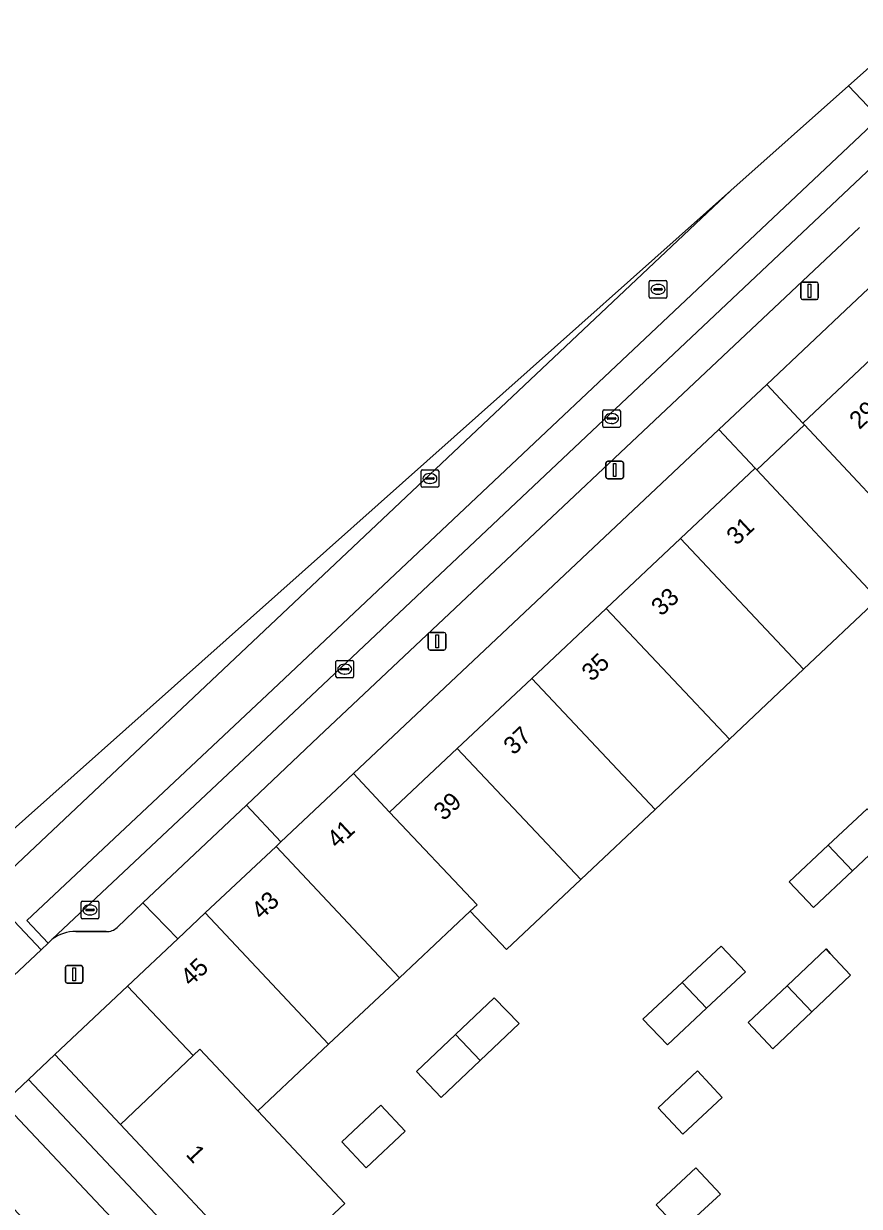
# Model space of a CAD drawing. Extents: x 162542 to 163147, y 380779 to 381521.
# Drawn here: x 162710.1 to 162757.5, y 381353 to 381420.2 of the extents above; entities that cross this region are included whole.
import ezdxf

# ---------------------------------------------------------------- set-up
doc = ezdxf.new("R2010")
doc.units = 0
for name, color, linetype in [('IMGEO_Erf', 7, 'Continuous'), ('IMGEO_Groenvoorziening', 7, 'Continuous'), ('IMGEO_Kolk', 7, 'Continuous'), ('IMGEO_Lichtmast', 7, 'Continuous'), ('IMGEO_Pand', 7, 'Continuous'), ('IMGEO_Pand_nummerreeks', 7, 'Continuous'), ('IMGEO_Parkeervlak_open', 7, 'Continuous'), ('IMGEO_Rijbaan_lokaal_gesloten', 7, 'Continuous'), ('IMGEO_Rijbaan_lokaal_open', 7, 'Continuous'), ('IMGEO_Rioolput', 7, 'Continuous'), ('IMGEO_Voetpad_open', 7, 'Continuous')]:
    doc.layers.add(name, color=color, linetype=linetype)

msp = doc.modelspace()

# ---------------------------------------------------------------- linework, layer by layer
at = {"layer": 'IMGEO_Erf'}
for points in [[(162771.23, 381413.414), (162775.085, 381417.039), (162773.027, 381419.231), (162757.089, 381404.235), (162752.271, 381399.702), (162754.32, 381397.51), (162758.524, 381401.464), (162762.759, 381405.447), (162766.995, 381409.43)], [(162747.368, 381390.948), (162751.617, 381394.942), (162749.553, 381397.145), (162728.786, 381377.606), (162730.848, 381375.417), (162734.69, 381379.029), (162738.916, 381383.002), (162743.142, 381386.975)], [(162754.918, 381369.998), (162753.536, 381371.446), (162755.767, 381373.538), (162757.968, 381375.603), (162759.353, 381374.165), (162757.136, 381372.082)], [(162748.843, 381364.269), (162746.625, 381362.191), (162745.24, 381363.642), (162747.471, 381365.733), (162749.682, 381367.805), (162751.061, 381366.347)], [(162752.617, 381361.968), (162751.22, 381363.46), (162753.434, 381365.55), (162755.648, 381367.64), (162755.873, 381367.389), (162757.037, 381366.156), (162754.833, 381364.068)], [(162719.683, 381361.584), (162715.964, 381365.528), (162711.833, 381361.636), (162715.551, 381357.668)], [(162733.767, 381359.205), (162732.374, 381360.682), (162734.585, 381362.78), (162736.788, 381364.87), (162738.2, 381363.4), (162735.984, 381361.303)], [(162747.512, 381357.115), (162746.11, 381358.613), (162748.339, 381360.707), (162749.734, 381359.201)], [(162729.522, 381355.202), (162728.131, 381356.68), (162730.342, 381358.766), (162731.735, 381357.289)], [(162749.634, 381353.711), (162747.375, 381351.621), (162745.995, 381353.102), (162748.247, 381355.2)]]:
    msp.add_lwpolyline(points, close=True, dxfattribs=at)
msp.add_lwpolyline([(162761.288, 381390.056), (162754.409, 381397.415), (162751.706, 381394.847), (162758.587, 381387.505), (162754.367, 381383.526), (162750.147, 381379.546), (162745.928, 381375.567), (162741.708, 381371.587), (162737.488, 381367.608), (162735.426, 381369.782), (162731.401, 381366.002), (162727.375, 381362.223), (162723.35, 381358.443), (162728.293, 381353.181), (162723.752, 381348.915), (162735.4, 381336.591), (162739.932, 381340.874), (162744.908, 381335.608), (162748.603, 381339.1), (162752.384, 381342.673), (162750.313, 381344.865), (162754.601, 381348.833), (162758.566, 381352.503)], dxfattribs=at)
at = {"layer": 'IMGEO_Groenvoorziening'}
msp.add_lwpolyline([(162710.339, 381360.219), (162708.911, 381358.877), (162723.97, 381342.903), (162725.399, 381344.253)], close=True, dxfattribs=at)
at = {"layer": 'IMGEO_Kolk'}
for p, q in [((162742.952, 381397.337), (162742.952, 381398.189)), ((162743.027, 381398.263), (162743.879, 381398.263)), ((162743.211, 381397.757), (162743.211, 381397.769)), ((162743.254, 381397.806), (162743.652, 381397.806)), ((162743.44, 381398.043), (162743.465, 381398.043)), ((162743.695, 381397.769), (162743.695, 381397.757)), ((162743.953, 381398.189), (162743.953, 381397.337)), ((162743.879, 381397.263), (162743.027, 381397.263)), ((162743.649, 381397.72), (162743.251, 381397.72)), ((162743.463, 381397.483), (162743.438, 381397.483)), ((162727.799, 381383.104), (162727.799, 381383.956)), ((162727.874, 381384.03), (162728.726, 381384.03)), ((162728.287, 381383.81), (162728.312, 381383.81)), ((162728.8, 381383.956), (162728.8, 381383.104)), ((162728.726, 381383.03), (162727.874, 381383.03)), ((162728.058, 381383.524), (162728.058, 381383.536)), ((162728.496, 381383.487), (162728.098, 381383.487)), ((162728.101, 381383.573), (162728.499, 381383.573)), ((162728.31, 381383.25), (162728.285, 381383.25)), ((162728.542, 381383.536), (162728.542, 381383.524)), ((162713.323, 381369.429), (162713.323, 381370.281)), ((162713.398, 381370.355), (162714.25, 381370.355)), ((162714.324, 381370.281), (162714.324, 381369.429)), ((162713.582, 381369.849), (162713.582, 381369.861)), ((162714.02, 381369.812), (162713.622, 381369.812)), ((162713.625, 381369.898), (162714.023, 381369.898)), ((162713.834, 381369.575), (162713.809, 381369.575)), ((162713.811, 381370.135), (162713.836, 381370.135)), ((162714.066, 381369.861), (162714.066, 381369.849)), ((162714.25, 381369.355), (162713.398, 381369.355))]:
    msp.add_line(p, q, dxfattribs=at)
for points in [[(162742.952, 381397.337), (162742.952, 381398.189)], [(162743.027, 381398.263), (162743.879, 381398.263)], [(162743.953, 381398.189), (162743.953, 381397.337)], [(162743.879, 381397.263), (162743.027, 381397.263)], [(162727.799, 381383.104), (162727.799, 381383.956)], [(162727.874, 381384.03), (162728.726, 381384.03)], [(162728.8, 381383.956), (162728.8, 381383.104)], [(162728.726, 381383.03), (162727.874, 381383.03)], [(162713.323, 381369.429), (162713.323, 381370.281)], [(162713.398, 381370.355), (162714.25, 381370.355)], [(162714.324, 381370.281), (162714.324, 381369.429)], [(162714.25, 381369.355), (162713.398, 381369.355)]]:
    msp.add_lwpolyline(points, dxfattribs=at)
for centre, radius, start, end in [((162743.029, 381398.187), 0.0765, 91.55205, 178.44795), ((162743.029, 381398.187), 0.0765, 91.55205, 178.44795), ((162743.251, 381397.766), 0.0403, 85.87752, 175.75265), ((162743.656, 381397.768), 0.0386, 1.73085, 96.63898), ((162743.877, 381398.187), 0.0765, 1.55205, 88.44795), ((162743.877, 381398.187), 0.0765, 1.55205, 88.44795), ((162743.029, 381397.339), 0.0765, 181.55205, 268.44795), ((162743.029, 381397.339), 0.0765, 181.55205, 268.44795), ((162743.248, 381397.756), 0.0366, 178.93798, 274.71019), ((162743.652, 381397.763), 0.043, 264.86636, 352.45326), ((162743.877, 381397.339), 0.0765, 271.55205, 358.44795), ((162743.877, 381397.339), 0.0765, 271.55205, 358.44795), ((162727.876, 381383.954), 0.0765, 91.55205, 178.44795), ((162727.876, 381383.954), 0.0765, 91.55205, 178.44795), ((162728.724, 381383.954), 0.0765, 1.55205, 88.44795), ((162728.724, 381383.954), 0.0765, 1.55205, 88.44795), ((162727.876, 381383.106), 0.0765, 181.55205, 268.44795), ((162727.876, 381383.106), 0.0765, 181.55205, 268.44795), ((162728.098, 381383.533), 0.0403, 85.87752, 175.75265), ((162728.095, 381383.523), 0.0366, 178.93798, 274.71019), ((162728.499, 381383.53), 0.043, 264.86636, 352.45326), ((162728.503, 381383.535), 0.0386, 1.73085, 96.63898), ((162728.724, 381383.106), 0.0765, 271.55205, 358.44795), ((162728.724, 381383.106), 0.0765, 271.55205, 358.44795), ((162713.4, 381370.279), 0.0765, 91.55205, 178.44795), ((162713.4, 381370.279), 0.0765, 91.55205, 178.44795), ((162714.248, 381370.279), 0.0765, 1.55205, 88.44795), ((162714.248, 381370.279), 0.0765, 1.55205, 88.44795), ((162713.622, 381369.858), 0.0403, 85.87752, 175.75265), ((162713.619, 381369.848), 0.0366, 178.93798, 274.71019), ((162714.023, 381369.855), 0.043, 264.86636, 352.45326), ((162714.027, 381369.86), 0.0386, 1.73085, 96.63898), ((162713.4, 381369.431), 0.0765, 181.55205, 268.44795), ((162713.4, 381369.431), 0.0765, 181.55205, 268.44795), ((162714.248, 381369.431), 0.0765, 271.55205, 358.44795), ((162714.248, 381369.431), 0.0765, 271.55205, 358.44795)]:
    msp.add_arc(centre, radius, start, end, dxfattribs=at)
for centre, major_axis, ratio, start_param, end_param in [((162743.439, 381397.763), (-0.387, 0.002), 0.722429, 4.712389, 7.853982), ((162743.464, 381397.763), (-0.39, 0.002), 0.717154, 1.570796, 4.712389), ((162728.286, 381383.53), (-0.387, 0.002), 0.722429, 4.712389, 7.853982), ((162728.311, 381383.53), (-0.39, 0.002), 0.717154, 1.570796, 4.712389), ((162713.81, 381369.855), (-0.387, 0.002), 0.722429, 4.712389, 7.853982), ((162713.835, 381369.855), (-0.39, 0.002), 0.717154, 1.570796, 4.712389)]:
    msp.add_ellipse(centre, major_axis=major_axis, ratio=ratio, start_param=start_param, end_param=end_param, dxfattribs=at)
at = {"layer": 'IMGEO_Lichtmast'}
for p, q in [((162754.208, 381404.619), (162754.208, 381405.419)), ((162754.208, 381405.419), (162754.208, 381404.619)), ((162754.308, 381405.519), (162755.098, 381405.519)), ((162755.098, 381405.519), (162754.308, 381405.519)), ((162755.198, 381405.419), (162755.198, 381404.619)), ((162755.198, 381404.619), (162755.198, 381405.419)), ((162755.098, 381404.519), (162754.308, 381404.519)), ((162754.308, 381404.519), (162755.098, 381404.519)), ((162743.135, 381394.443), (162743.135, 381395.243)), ((162743.135, 381395.243), (162743.135, 381394.443)), ((162743.235, 381395.343), (162744.025, 381395.343)), ((162744.025, 381395.343), (162743.235, 381395.343)), ((162744.125, 381395.243), (162744.125, 381394.443)), ((162744.125, 381394.443), (162744.125, 381395.243)), ((162744.025, 381394.343), (162743.235, 381394.343)), ((162743.235, 381394.343), (162744.025, 381394.343)), ((162733.045, 381384.714), (162733.045, 381385.514)), ((162733.045, 381385.514), (162733.045, 381384.714)), ((162733.145, 381385.614), (162733.935, 381385.614)), ((162733.935, 381385.614), (162733.145, 381385.614)), ((162734.035, 381385.514), (162734.035, 381384.714)), ((162734.035, 381384.714), (162734.035, 381385.514)), ((162733.935, 381384.614), (162733.145, 381384.614)), ((162733.145, 381384.614), (162733.935, 381384.614)), ((162712.425, 381365.796), (162712.425, 381366.596)), ((162712.425, 381366.596), (162712.425, 381365.796)), ((162712.525, 381366.696), (162713.315, 381366.696)), ((162713.315, 381366.696), (162712.525, 381366.696)), ((162713.415, 381366.596), (162713.415, 381365.796)), ((162713.415, 381365.796), (162713.415, 381366.596)), ((162713.315, 381365.696), (162712.525, 381365.696)), ((162712.525, 381365.696), (162713.315, 381365.696))]:
    msp.add_line(p, q, dxfattribs=at)
for points in [[(162754.628, 381405.394), (162754.778, 381405.394), (162754.778, 381404.644), (162754.628, 381404.644), (162754.628, 381405.394)], [(162743.555, 381395.218), (162743.705, 381395.218), (162743.705, 381394.468), (162743.555, 381394.468), (162743.555, 381395.218)], [(162733.465, 381385.489), (162733.615, 381385.489), (162733.615, 381384.739), (162733.465, 381384.739), (162733.465, 381385.489)], [(162712.845, 381366.571), (162712.995, 381366.571), (162712.995, 381365.821), (162712.845, 381365.821), (162712.845, 381366.571)]]:
    msp.add_lwpolyline(points, dxfattribs=at)
for centre, start, end in [((162754.308, 381405.419), 90, 180), ((162754.308, 381405.419), 90, 180), ((162755.098, 381405.419), 0, 90), ((162755.098, 381405.419), 360, 90), ((162754.308, 381404.619), 180, 270), ((162754.308, 381404.619), 180, 270), ((162755.098, 381404.619), 270, 0), ((162755.098, 381404.619), 270, 0), ((162743.235, 381395.243), 90, 180), ((162743.235, 381395.243), 90, 180), ((162744.025, 381395.243), 0, 90), ((162744.025, 381395.243), 360, 90), ((162743.235, 381394.443), 180, 270), ((162743.235, 381394.443), 180, 270), ((162744.025, 381394.443), 270, 0), ((162744.025, 381394.443), 270, 0), ((162733.145, 381385.514), 90, 180), ((162733.145, 381385.514), 90, 180), ((162733.935, 381385.514), 0, 90), ((162733.935, 381385.514), 360, 90), ((162733.145, 381384.714), 180, 270), ((162733.145, 381384.714), 180, 270), ((162733.935, 381384.714), 270, 0), ((162733.935, 381384.714), 270, 0), ((162712.525, 381366.596), 90, 180), ((162712.525, 381366.596), 90, 180), ((162713.315, 381366.596), 0, 90), ((162713.315, 381366.596), 360, 90), ((162712.525, 381365.796), 180, 270), ((162712.525, 381365.796), 180, 270), ((162713.315, 381365.796), 270, 0), ((162713.315, 381365.796), 270, 0)]:
    msp.add_arc(centre, 0.1, start, end, dxfattribs=at)
at = {"layer": 'IMGEO_Pand'}
for points in [[(162758.524, 381401.464), (162754.32, 381397.51), (162754.409, 381397.415), (162761.288, 381390.056), (162765.519, 381394.045)], [(162751.706, 381394.847), (162751.617, 381394.942), (162747.368, 381390.948), (162754.367, 381383.526), (162758.587, 381387.505)], [(162747.368, 381390.948), (162743.142, 381386.975), (162750.147, 381379.546), (162754.367, 381383.526)], [(162743.142, 381386.975), (162738.916, 381383.002), (162745.928, 381375.567), (162750.147, 381379.546)], [(162738.916, 381383.002), (162734.69, 381379.029), (162741.708, 381371.587), (162745.928, 381375.567)], [(162734.69, 381379.029), (162730.848, 381375.417), (162735.813, 381370.146), (162735.426, 381369.782), (162737.488, 381367.608), (162741.708, 381371.587)], [(162730.848, 381375.417), (162728.786, 381377.606), (162724.666, 381373.725), (162724.392, 381373.467), (162731.401, 381366.002), (162735.426, 381369.782), (162735.813, 381370.146)], [(162759.353, 381374.165), (162757.968, 381375.603), (162755.767, 381373.538), (162757.136, 381372.082)], [(162724.392, 381373.467), (162720.372, 381369.681), (162727.375, 381362.223), (162731.401, 381366.002)], [(162757.136, 381372.082), (162755.767, 381373.538), (162753.536, 381371.446), (162754.918, 381369.998)], [(162720.372, 381369.681), (162718.816, 381368.215), (162715.964, 381365.528), (162719.683, 381361.584), (162720.062, 381361.943), (162723.35, 381358.443), (162727.375, 381362.223)], [(162747.471, 381365.733), (162748.843, 381364.269), (162751.061, 381366.347), (162749.682, 381367.805)], [(162755.648, 381367.64), (162753.434, 381365.55), (162754.833, 381364.068), (162757.037, 381366.156), (162755.873, 381367.389)], [(162748.843, 381364.269), (162747.471, 381365.733), (162745.24, 381363.642), (162746.625, 381362.191)], [(162754.833, 381364.068), (162753.434, 381365.55), (162751.22, 381363.46), (162752.617, 381361.968)], [(162738.2, 381363.4), (162736.788, 381364.87), (162734.585, 381362.78), (162735.984, 381361.303)], [(162735.984, 381361.303), (162734.585, 381362.78), (162732.374, 381360.682), (162733.767, 381359.205)], [(162723.35, 381358.443), (162720.062, 381361.943), (162719.683, 381361.584), (162715.551, 381357.668), (162723.752, 381348.915), (162728.293, 381353.181)], [(162746.11, 381358.613), (162747.512, 381357.115), (162749.734, 381359.201), (162748.339, 381360.707)], [(162731.735, 381357.289), (162730.342, 381358.766), (162728.131, 381356.68), (162729.522, 381355.202)], [(162749.634, 381353.711), (162748.247, 381355.2), (162745.995, 381353.102), (162747.375, 381351.621)]]:
    msp.add_lwpolyline(points, close=True, dxfattribs=at)
at = {"layer": 'IMGEO_Parkeervlak_open'}
for points in [[(162758.272, 381412.082), (162725.408, 381381.087), (162711.679, 381368.188)], [(162715.363, 381368.864), (162716.831, 381370.251), (162722.714, 381375.813), (162726.815, 381379.69), (162757.537, 381408.616)], [(162713.026, 381368.63), (162714.751, 381368.629)]]:
    msp.add_lwpolyline(points, dxfattribs=at)
for centre, radius, start, end in [((162713.001, 381366.433), 2.197, 89.34734, 126.98577), ((162714.802, 381369.41), 0.782, 266.24042, 315.77185)]:
    msp.add_arc(centre, radius, start, end, dxfattribs=at)
at = {"layer": 'IMGEO_Rijbaan_lokaal_gesloten'}
for points in [[(162758.272, 381412.082), (162758.923, 381412.699), (162759.432, 381413.18), (162758.243, 381414.45), (162724.205, 381382.383), (162710.233, 381369.256), (162711.449, 381367.971), (162711.679, 381368.188), (162725.408, 381381.087)], [(162750.224, 381410.71), (162707.21, 381372.443), (162708.334, 381371.228), (162724.393, 381386.355)]]:
    msp.add_lwpolyline(points, close=True, dxfattribs=at)
at = {"layer": 'IMGEO_Rijbaan_lokaal_open'}
for points in [[(162798.939, 381449.798), (162799.705, 381450.498), (162801.179, 381451.846), (162797.947, 381455.225), (162775.097, 381432.838), (162765.504, 381424.304), (162756.916, 381416.664)], [(162756.916, 381416.664), (162759.844, 381413.568), (162761.229, 381414.875), (162760.053, 381416.148), (162785.063, 381439.75), (162786.259, 381438.491), (162786.408, 381438.612)], [(162708.236, 381364.951), (162711.044, 381367.588), (162707.941, 381370.857), (162695.195, 381358.844), (162698.242, 381355.618), (162698.847, 381356.202), (162699.67, 381356.971)], [(162723.97, 381342.903), (162708.911, 381358.877), (162706.216, 381356.348), (162721.298, 381340.334), (162721.708, 381339.002), (162740.839, 381318.705), (162741.048, 381318.894), (162741.576, 381318.337)]]:
    msp.add_lwpolyline(points, dxfattribs=at)
msp.add_lwpolyline([(162706.79, 381372.07), (162707.941, 381370.857), (162711.044, 381367.588), (162711.449, 381367.971), (162710.233, 381369.256), (162724.205, 381382.383), (162758.243, 381414.45), (162759.432, 381413.18), (162759.844, 381413.568), (162756.916, 381416.664), (162750.224, 381410.71), (162724.393, 381386.355), (162708.334, 381371.228), (162707.21, 381372.443)], close=True, dxfattribs=at)
at = {"layer": 'IMGEO_Rioolput'}
for p, q in [((162745.593, 381404.678), (162745.593, 381405.53)), ((162745.668, 381405.604), (162746.52, 381405.604)), ((162745.895, 381405.147), (162746.293, 381405.147)), ((162746.081, 381405.384), (162746.106, 381405.384)), ((162746.594, 381405.53), (162746.594, 381404.678)), ((162746.52, 381404.604), (162745.668, 381404.604)), ((162745.852, 381405.098), (162745.852, 381405.11)), ((162746.29, 381405.061), (162745.892, 381405.061)), ((162746.104, 381404.824), (162746.079, 381404.824)), ((162746.336, 381405.11), (162746.336, 381405.098)), ((162732.632, 381393.932), (162732.632, 381394.784)), ((162732.707, 381394.858), (162733.559, 381394.858)), ((162732.934, 381394.401), (162733.332, 381394.401)), ((162733.12, 381394.638), (162733.145, 381394.638)), ((162733.633, 381394.784), (162733.633, 381393.932)), ((162733.559, 381393.858), (162732.707, 381393.858)), ((162732.891, 381394.352), (162732.891, 381394.364)), ((162733.329, 381394.315), (162732.931, 381394.315)), ((162733.143, 381394.078), (162733.118, 381394.078)), ((162733.375, 381394.364), (162733.375, 381394.352))]:
    msp.add_line(p, q, dxfattribs=at)
for points in [[(162745.593, 381404.678), (162745.593, 381405.53)], [(162745.668, 381405.604), (162746.52, 381405.604)], [(162746.594, 381405.53), (162746.594, 381404.678)], [(162746.52, 381404.604), (162745.668, 381404.604)], [(162732.632, 381393.932), (162732.632, 381394.784)], [(162732.707, 381394.858), (162733.559, 381394.858)], [(162733.633, 381394.784), (162733.633, 381393.932)], [(162733.559, 381393.858), (162732.707, 381393.858)]]:
    msp.add_lwpolyline(points, dxfattribs=at)
for centre, radius, start, end in [((162745.67, 381405.528), 0.0765, 91.55205, 178.44795), ((162745.67, 381405.528), 0.0765, 91.55205, 178.44795), ((162745.892, 381405.107), 0.0403, 85.87752, 175.75265), ((162746.297, 381405.109), 0.0386, 1.73085, 96.63898), ((162746.518, 381405.528), 0.0765, 1.55205, 88.44795), ((162746.518, 381405.528), 0.0765, 1.55205, 88.44795), ((162745.67, 381404.68), 0.0765, 181.55205, 268.44795), ((162745.67, 381404.68), 0.0765, 181.55205, 268.44795), ((162745.889, 381405.097), 0.0366, 178.93798, 274.71019), ((162746.293, 381405.104), 0.043, 264.86636, 352.45326), ((162746.518, 381404.68), 0.0765, 271.55205, 358.44795), ((162746.518, 381404.68), 0.0765, 271.55205, 358.44795), ((162732.709, 381394.782), 0.0765, 91.55205, 178.44795), ((162732.709, 381394.782), 0.0765, 91.55205, 178.44795), ((162732.931, 381394.361), 0.0403, 85.87752, 175.75265), ((162733.336, 381394.363), 0.0386, 1.73085, 96.63898), ((162733.557, 381394.782), 0.0765, 1.55205, 88.44795), ((162733.557, 381394.782), 0.0765, 1.55205, 88.44795), ((162732.709, 381393.934), 0.0765, 181.55205, 268.44795), ((162732.709, 381393.934), 0.0765, 181.55205, 268.44795), ((162732.928, 381394.351), 0.0366, 178.93798, 274.71019), ((162733.332, 381394.358), 0.043, 264.86636, 352.45326), ((162733.557, 381393.934), 0.0765, 271.55205, 358.44795), ((162733.557, 381393.934), 0.0765, 271.55205, 358.44795)]:
    msp.add_arc(centre, radius, start, end, dxfattribs=at)
for centre, major_axis, ratio, start_param, end_param in [((162746.08, 381405.104), (-0.387, 0.002), 0.722429, 4.712389, 7.853982), ((162746.105, 381405.104), (-0.39, 0.002), 0.717154, 1.570796, 4.712389), ((162733.119, 381394.358), (-0.387, 0.002), 0.722429, 4.712389, 7.853982), ((162733.144, 381394.358), (-0.39, 0.002), 0.717154, 1.570796, 4.712389)]:
    msp.add_ellipse(centre, major_axis=major_axis, ratio=ratio, start_param=start_param, end_param=end_param, dxfattribs=at)
at = {"layer": 'IMGEO_Voetpad_open'}
for points in [[(162757.537, 381408.616), (162726.815, 381379.69), (162722.714, 381375.813), (162724.666, 381373.725), (162728.786, 381377.606), (162749.553, 381397.145), (162752.271, 381399.702), (162757.089, 381404.235), (162773.027, 381419.231)], [(162715.964, 381365.528), (162718.816, 381368.215), (162716.831, 381370.251), (162715.363, 381368.864)], [(162714.751, 381368.629), (162713.026, 381368.63)], [(162711.679, 381368.188), (162711.449, 381367.971), (162711.044, 381367.588), (162708.236, 381364.951)], [(162708.192, 381359.613), (162708.911, 381358.877), (162710.339, 381360.219), (162711.833, 381361.636), (162715.964, 381365.528)]]:
    msp.add_lwpolyline(points, dxfattribs=at)
for points in [[(162752.271, 381399.702), (162749.553, 381397.145), (162751.617, 381394.942), (162751.706, 381394.847), (162754.409, 381397.415), (162754.32, 381397.51)], [(162724.392, 381373.467), (162724.666, 381373.725), (162722.714, 381375.813), (162716.831, 381370.251), (162718.816, 381368.215), (162720.372, 381369.681)], [(162723.752, 381348.915), (162715.551, 381357.668), (162711.833, 381361.636), (162710.339, 381360.219), (162725.399, 381344.253), (162723.97, 381342.903), (162725.171, 381342.353), (162744.353, 381321.909), (162747.321, 381323.862), (162743.603, 381327.832), (162735.4, 381336.591)]]:
    msp.add_lwpolyline(points, close=True, dxfattribs=at)
for centre, radius, start, end in [((162713.001, 381366.433), 2.197, 89.34734, 126.98577), ((162714.802, 381369.41), 0.782, 266.24042, 315.77185)]:
    msp.add_arc(centre, radius, start, end, dxfattribs=at)

# ---------------------------------------------------------------- texts
at = {"layer": 'IMGEO_Pand_nummerreeks'}
for s, rotation, p in [('29', 43.04632, (162757.534, 381397.105)), ('31', 43.03486, (162750.558, 381390.52)), ('33', 43.03486, (162746.28, 381386.498)), ('35', 43.03486, (162742.329, 381382.783)), ('37', 43.03486, (162737.89, 381378.61)), ('39', 43.03486, (162733.92, 381374.878)), ('41', 43.09216, (162727.862, 381373.306)), ('43', 43.09216, (162723.564, 381369.257)), ('45', 43.09216, (162719.545, 381365.471)), ('1', 312.93725, (162719.225, 381355.942))]:
    msp.add_text(s, height=1, rotation=rotation, dxfattribs=at).set_placement(p)

doc.saveas('drawing.dxf')
